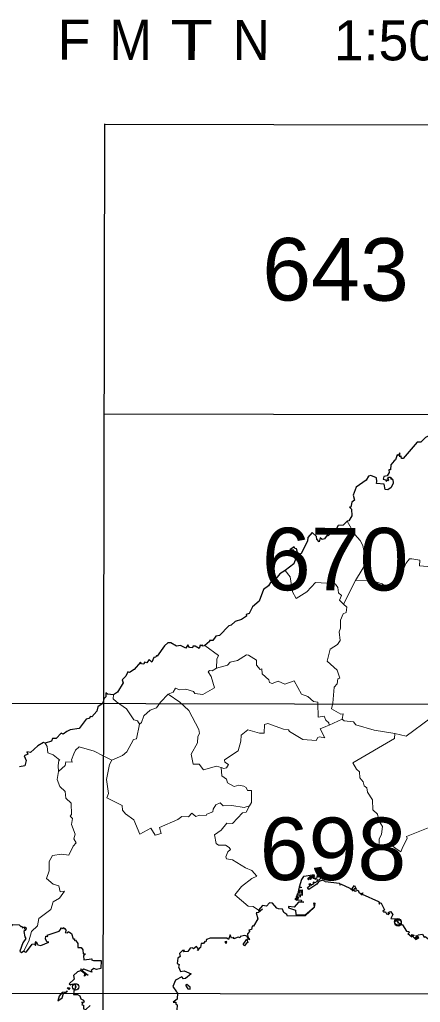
# Model space of a CAD drawing. Extents: x 483855 to 488461, y 4388206 to 4391419.
# Drawn here: x 487956.6 to 488081.5, y 4390273.8 to 4390580.1 of the extents above; entities that cross this region are included whole.
import ezdxf
from ezdxf.enums import TextEntityAlignment as Align

# ---------------------------------------------------------------- set-up
doc = ezdxf.new("R2010")
doc.units = 0
doc.header["$LTSCALE"] = 4
doc.header["$PDMODE"] = 32
doc.header["$PDSIZE"] = 2
doc.linetypes.add('DOTTED', pattern=[1.5, 0.3, -1.2])
for name, color, linetype, lineweight in [('1', 7, 'Continuous', 13), ('2', 7, 'DOTTED', 13), ('3', 7, 'Continuous', 25)]:
    doc.layers.add(name, color=color, linetype=linetype, lineweight=lineweight)

msp = doc.modelspace()

# ---------------------------------------------------------------- linework, layer by layer
at = {"layer": '1', "lineweight": 25}
for p, q in [((487982.46, 4390186.29), (487983.15, 4390547.6)), ((487983.15, 4390547.59), (488398.83, 4390546.8)), ((487982.98, 4390457.26), (488398.66, 4390456.47)), ((487844.25, 4390367.21), (488398.49, 4390366.15)), ((487844.08, 4390276.88), (488398.31, 4390275.82))]:
    msp.add_line(p, q, dxfattribs=at)
at = {"layer": '3', "lineweight": 13}
for p, q in [((488078.1, 4390412.05), (488078.77, 4390412.05)), ((488061.23, 4390405.24), (488057.55, 4390397.96)), ((488002.89, 4390369.87), (488006.48, 4390367.34)), ((488053.01, 4390360.17), (488052.04, 4390359.82)), ((488057.09, 4390362.07), (488053.01, 4390360.17)), ((487982.68, 4390350.64), (487985.29, 4390349.29))]:
    msp.add_line(p, q, dxfattribs=at)
at = {"layer": '3'}
for p, q in [((487982.82, 4390368.37), (487982.62, 4390367.5)), ((487971.15, 4390277.27), (487971.49, 4390277.27))]:
    msp.add_line(p, q, dxfattribs=at)
for points in [[(488086.01, 4390451.37), (488083.04, 4390449.86), (488081.65, 4390448.39), (488080.5, 4390448.44), (488076.13, 4390443.31), (488075.61, 4390443.29), (488075.46, 4390444.02), (488075.11, 4390443.82), (488075.09, 4390445.04), (488074.51, 4390444.23), (488074.29, 4390444.44), (488073.78, 4390442.94), (488073.28, 4390442.64)], [(488073.28, 4390442.64), (488072.26, 4390441.39), (488072.12, 4390439.81), (488071.64, 4390439.77), (488071.71, 4390438.96), (488071.13, 4390437.89), (488070.12, 4390437.75), (488069.85, 4390436.92), (488070.57, 4390436.69), (488070.88, 4390436.13), (488070.83, 4390436.7), (488071.48, 4390436.45), (488071.65, 4390436.7), (488071.24, 4390436.97), (488071.64, 4390437.46), (488072.21, 4390437.46), (488072.31, 4390436.92), (488072.38, 4390437.31), (488072.72, 4390437.05), (488072.52, 4390436.86), (488072.85, 4390436.78), (488073.04, 4390435.63), (488072.38, 4390434.28), (488071.39, 4390433.57), (488070.56, 4390433.68), (488070.16, 4390435.27), (488067.77, 4390435.49), (488067.93, 4390436.15)], [(488067.93, 4390436.15), (488067.79, 4390437.34), (488066.03, 4390438.07), (488065.3, 4390437.8), (488064.56, 4390436.61), (488061.43, 4390434.4), (488060.55, 4390431.85), (488060.91, 4390430.31), (488060.11, 4390429.66), (488059.83, 4390428.15), (488059.39, 4390428.11), (488059.98, 4390427.49), (488060.15, 4390425.47), (488059.19, 4390423.9), (488058.69, 4390423.76)], [(488058.69, 4390423.76), (488057.42, 4390422.52), (488055.86, 4390422.4), (488055.2, 4390421.3), (488054.72, 4390421.28), (488052.74, 4390419.26), (488052.4, 4390419.43)], [(488052.4, 4390419.43), (488051.59, 4390418.3), (488050.84, 4390418.07), (488050.22, 4390418.62), (488049.92, 4390417.34), (488049.19, 4390418.2), (488049.15, 4390419), (488047.78, 4390420.22), (488046.39, 4390418.65), (488046.31, 4390417.51), (488044.29, 4390413.69), (488043.36, 4390413.22), (488042.83, 4390415.21)], [(488042.83, 4390415.21), (488042.32, 4390415.23), (488042.13, 4390415.75), (488040.8, 4390414.83), (488041.83, 4390414.92), (488042.64, 4390412.25)], [(488042.64, 4390412.25), (488042.05, 4390410.48), (488039.3, 4390408.41)], [(488039.3, 4390408.41), (488037.65, 4390407.4), (488035.9, 4390405.16), (488034.77, 4390404.68), (488034.2, 4390403.61), (488032.58, 4390402.53), (488031.21, 4390398.87), (488029.18, 4390397.13), (488028.1, 4390394.96), (488027.23, 4390394.67), (488027.31, 4390394.17)], [(488027.31, 4390394.17), (488025.72, 4390393.14), (488023.75, 4390392.53), (488022.51, 4390391.34), (488021.75, 4390391.16), (488018.85, 4390388.18), (488017.77, 4390387.93), (488016.77, 4390386.54), (488015.77, 4390386.63), (488015.75, 4390386.24), (488014.27, 4390385.04)], [(488014.27, 4390385.04), (488013.77, 4390384.78), (488013.47, 4390385.26), (488013.18, 4390384.95), (488012.82, 4390385.12), (488012.5, 4390384.13), (488011.29, 4390384.8), (488010.62, 4390384.79), (488010.5, 4390384.29), (488009.51, 4390384.36), (488008.98, 4390385.27), (488008.4, 4390384.22), (488006.71, 4390384.99), (488005.51, 4390384.83), (488003.72, 4390385.85), (488002.77, 4390385.83), (488001.72, 4390384.96), (487999.44, 4390381.7)], [(487999.44, 4390381.7), (487999.22, 4390381.92), (487999.05, 4390381.39), (487998.45, 4390381.32), (487997.78, 4390379.86), (487996.96, 4390380.61), (487996.25, 4390379.62), (487995.49, 4390379.86), (487995.27, 4390379.21), (487994.58, 4390379.28), (487994.29, 4390379.79), (487992.33, 4390377.57), (487990.84, 4390376.65), (487990.35, 4390376.82), (487989.71, 4390375.42), (487988.52, 4390374.34), (487988.81, 4390373.35)], [(487988.81, 4390373.35), (487987.14, 4390370.48), (487985.84, 4390369.69)], [(487985.84, 4390369.69), (487984.01, 4390369.86), (487983.45, 4390370.25), (487983.42, 4390369.06), (487982.82, 4390368.37)], [(487982.62, 4390367.5), (487982.36, 4390366.84), (487981, 4390365.95), (487980.64, 4390364.57), (487979.14, 4390362.76), (487978.65, 4390362.87), (487978.19, 4390362.28), (487977.3, 4390362.06), (487975.14, 4390359.11), (487972.36, 4390358.7), (487971.33, 4390358.17)], [(487971.33, 4390358.17), (487970.21, 4390357.41), (487969.51, 4390357.72), (487967.97, 4390356.06), (487966.82, 4390356.03), (487966.52, 4390355.23), (487964.58, 4390354.54)], [(487964.58, 4390354.54), (487964.07, 4390354.83), (487962.24, 4390353.76), (487959.98, 4390351.69), (487958.89, 4390351.91), (487959.14, 4390351.12), (487957.96, 4390350.58), (487958.6, 4390349.15), (487958.25, 4390347.5), (487956.55, 4390347.15)], [(488051.76, 4390311.47), (488050.92, 4390311.92), (488049.7, 4390311.36), (488049.22, 4390310.66), (488046.76, 4390309), (488046.29, 4390309.56), (488047.11, 4390310.17), (488046.8, 4390310.69), (488046.99, 4390310.86), (488047.36, 4390310.34), (488048.36, 4390310.98), (488048.06, 4390311.32), (488048.72, 4390311.14), (488049.39, 4390311.59), (488049.3, 4390312.07), (488049.81, 4390311.9), (488050.59, 4390312.61), (488049.98, 4390313.12), (488049.66, 4390312.79), (488049.96, 4390313.15), (488049.42, 4390313.03), (488049.71, 4390313.37), (488049.46, 4390313.57), (488049.1, 4390312.35), (488048.62, 4390312.06), (488048.88, 4390312.37), (488048.14, 4390312.35), (488047.91, 4390312.68), (488048.58, 4390312.98), (488048.34, 4390313.39), (488047.94, 4390312.95), (488047.62, 4390313.13), (488047.79, 4390312.83), (488047.28, 4390313), (488047.68, 4390312.4), (488047.26, 4390312.98), (488046.97, 4390312.76), (488047.39, 4390312.11), (488046.93, 4390312.73), (488046.51, 4390312.4), (488046.74, 4390311.99), (488046.45, 4390312.41), (488048.43, 4390313.52), (488045.86, 4390313.14)], [(488045.86, 4390313.14), (488045.07, 4390312.97), (488044.39, 4390312.06), (488043.7, 4390309.73), (488044.34, 4390309.69), (488044.29, 4390309.44), (488043.7, 4390309.7), (488043.48, 4390308.8), (488044.61, 4390308.83), (488044.64, 4390307.13), (488044.57, 4390308.44), (488043.5, 4390308.73), (488043.43, 4390308.37), (488044.14, 4390308.28), (488043.42, 4390308.29), (488043.35, 4390308), (488043.98, 4390307.77), (488043.35, 4390307.94), (488043.01, 4390307.27), (488044.09, 4390307.44), (488044.05, 4390306.53), (488043.99, 4390307.12), (488042.98, 4390307.17), (488043.04, 4390306.68), (488042.8, 4390306.78), (488042.75, 4390306.05), (488042.45, 4390306.02), (488042.68, 4390305.9), (488042.39, 4390305.91), (488042.99, 4390305.59), (488042.79, 4390305.85), (488043.04, 4390305.73), (488043.06, 4390306.37), (488043.44, 4390306.54), (488043.22, 4390306.71), (488043.54, 4390306.71)], [(488051.76, 4390311.47), (488056.23, 4390310.93), (488056.36, 4390310.3), (488056.62, 4390310.7), (488059.48, 4390309.37), (488060.52, 4390308.47), (488060.24, 4390309.23), (488060.98, 4390310.16), (488061.56, 4390308.96), (488060.95, 4390309.23), (488060.68, 4390308.85), (488061.11, 4390308.43), (488062.14, 4390308.74), (488062.31, 4390308.11)], [(488062.31, 4390308.11), (488063.39, 4390307.34), (488063.18, 4390307.72), (488063.59, 4390307.88), (488063.38, 4390307.52), (488068.38, 4390305.2), (488068.85, 4390304.86), (488068.52, 4390304.4), (488068.97, 4390304.83), (488069.23, 4390304.66), (488070.29, 4390302.66), (488069.83, 4390302.24), (488069.97, 4390301.96), (488070.65, 4390301.98), (488070.89, 4390301.37), (488071.65, 4390301.14), (488071.32, 4390301.45), (488071.72, 4390301.56), (488071.32, 4390301.56), (488071.57, 4390301.81)], [(488037.31, 4390302.96), (488036.74, 4390303.11), (488035.45, 4390304.66), (488034.46, 4390304.76), (488033.57, 4390303.8), (488032.33, 4390303.94), (488031.08, 4390302.55)], [(488043.54, 4390306.71), (488043.22, 4390305.72), (488044.42, 4390305.66), (488044.38, 4390305.2), (488045.14, 4390305), (488043.53, 4390304.97), (488042.12, 4390303.5), (488040.35, 4390303.7), (488040.43, 4390303.2), (488042.56, 4390302.52), (488042.64, 4390301.14), (488045.57, 4390301.02), (488048.44, 4390303.58), (488048.28, 4390304.77), (488048.64, 4390304.72), (488048.42, 4390303.37), (488045.62, 4390300.75), (488040.06, 4390300.64), (488039.87, 4390301.21), (488038.91, 4390301.8), (488038.51, 4390302.8), (488037.31, 4390302.96)], [(488031.08, 4390302.55), (488031.33, 4390302.34), (488032.27, 4390302.88), (488031.02, 4390301.8), (488030.36, 4390301.7), (488030.85, 4390299.82), (488029.45, 4390297.56), (488029.04, 4390297.54), (488028.83, 4390296.46), (488028.07, 4390296.28), (488028.33, 4390295.94), (488027.61, 4390295.11), (488027.71, 4390294.08), (488028.25, 4390293.35), (488027.98, 4390293.22), (488027.37, 4390294.43), (488026.8, 4390294.59)], [(488071.57, 4390301.81), (488071.83, 4390301.38), (488071.74, 4390302.04), (488072.15, 4390302.1), (488072.92, 4390301.18), (488072.26, 4390299.91), (488073.87, 4390299.86), (488074.1, 4390298.94), (488074.33, 4390299.15), (488074.69, 4390298.56), (488075.93, 4390297.92), (488077.15, 4390295.94), (488077.89, 4390295.87), (488077.95, 4390295.41), (488077.58, 4390295.27)], [(487951.6, 4390294.95), (487951.02, 4390296.51), (487951.27, 4390296.95), (487953.85, 4390297.19), (487954.48, 4390298.08), (487956.48, 4390297.93), (487957.02, 4390297.41), (487957.32, 4390297.57), (487957.39, 4390297.01), (487958.09, 4390297.32), (487958.12, 4390296.64), (487958.3, 4390297.18), (487958.66, 4390296.98), (487958.58, 4390296.36), (487957.88, 4390295.83), (487958.22, 4390294.17)], [(487965.14, 4390294.72), (487968.88, 4390295.92), (487969.45, 4390296.58), (487969.4, 4390297.06), (487969.98, 4390296.76), (487970.31, 4390297.1), (487970.35, 4390296.67), (487970.66, 4390296.87), (487971.12, 4390296.16), (487970.75, 4390295.56), (487971.48, 4390295.44), (487971.68, 4390295.86), (487972.71, 4390295.26), (487973.25, 4390293.63)], [(488026.8, 4390294.59), (488025.32, 4390294.26), (488025.22, 4390293.86), (488024.65, 4390294.1), (488023.4, 4390293.6), (488023.3, 4390293.95), (488022.66, 4390293.75), (488022.25, 4390294.78), (488021.68, 4390293.32), (488021.2, 4390293.78), (488016, 4390293.79), (488014.82, 4390293.32), (488014.67, 4390292.62), (488014.31, 4390292.79), (488013.88, 4390292.14), (488013.12, 4390292.12), (488012.97, 4390290.88), (488012.58, 4390290.53)], [(488077.58, 4390295.27), (488078.8, 4390294.2), (488078.84, 4390294.98), (488079.34, 4390294.86), (488079.42, 4390294.48), (488079.06, 4390294.41), (488080.1, 4390293.38), (488081.03, 4390293.89), (488080.13, 4390293.6), (488079.93, 4390294.08), (488080.6, 4390294), (488080.03, 4390294.59), (488080.88, 4390294.14), (488080.6, 4390294.43), (488080.81, 4390294.84), (488082.17, 4390295.01), (488082.68, 4390294.14), (488082.94, 4390294.3), (488084.63, 4390293.09)], [(487958.22, 4390294.17), (487958.53, 4390293.72), (487957.58, 4390292.31), (487956.66, 4390289.75), (487957.13, 4390289.37), (487957.9, 4390289.86)], [(487957.9, 4390289.86), (487958.32, 4390289.39), (487958.75, 4390289.5), (487960.46, 4390291.95), (487961.2, 4390291.98), (487961.58, 4390291.52), (487961.74, 4390292.17), (487961.4, 4390292.38), (487961.71, 4390292.7), (487962.28, 4390291.73), (487963.18, 4390291.51), (487965.66, 4390292.5), (487965.11, 4390292.69), (487964.7, 4390293.58), (487964.81, 4390294.41), (487965.34, 4390294.26), (487965.14, 4390294.72)], [(487973.25, 4390293.63), (487973.69, 4390293.6), (487973.69, 4390293.01), (487974.03, 4390293.17), (487974.77, 4390292.13), (487974.7, 4390290.89), (487975.81, 4390290.85), (487976.29, 4390290.19), (487976.36, 4390288.94), (487977.15, 4390288.9), (487976.55, 4390288.3), (487976.61, 4390287.08), (487979.11, 4390287.36)], [(488012.58, 4390290.53), (488012, 4390289.96), (488012.32, 4390290.41), (488011.72, 4390291.19), (488010.73, 4390290.46), (488010.42, 4390290.79), (488009.79, 4390290.63), (488009.01, 4390289.64), (488007.68, 4390289.57), (488007.94, 4390289.92), (488007.3, 4390289.91), (488006.4, 4390289.01), (488006.66, 4390288.04), (488005.86, 4390287.6), (488005.73, 4390285.87), (488006.34, 4390285.56), (488006.12, 4390284.87), (488006.72, 4390283.38), (488007.88, 4390283.63), (488010.01, 4390282.69)], [(487979.11, 4390287.36), (487978.98, 4390287.08), (487979.58, 4390286.84), (487982.05, 4390286.8), (487981.86, 4390284.34), (487980.58, 4390284.05), (487979.76, 4390284.34), (487978.93, 4390283.71), (487979.09, 4390283.21), (487976.56, 4390284.13), (487976.06, 4390283.84), (487976.22, 4390283.61)], [(487976.22, 4390283.61), (487977.91, 4390282.23), (487977.31, 4390282.49), (487976.84, 4390281.99), (487976.87, 4390282.66), (487975.75, 4390283.6), (487975.82, 4390284.26), (487975.55, 4390283.6), (487974.59, 4390283.33), (487973.35, 4390282.2), (487973.6, 4390281.03), (487972.06, 4390279.55), (487972.42, 4390279.2), (487973.17, 4390279.6)], [(488010.01, 4390282.69), (488008.33, 4390281.23), (488007.65, 4390281.12), (488007.13, 4390281.7), (488005.12, 4390280.68), (488004.29, 4390278.74), (488005.48, 4390277.01)], [(487973.17, 4390279.6), (487973.94, 4390279.27), (487974.16, 4390278.59), (487973.52, 4390277.25)], [(487971.15, 4390277.27), (487971.05, 4390276.96), (487969.87, 4390276.8), (487968.93, 4390275.74), (487968.53, 4390274.28), (487969.87, 4390275.2), (487970.23, 4390276.53), (487971.49, 4390277.27)], [(487973.52, 4390277.25), (487973.36, 4390276.19), (487974.61, 4390276.26), (487975.37, 4390275.8), (487975.64, 4390274.84), (487976.5, 4390274.46), (487976.69, 4390273.83), (487975.88, 4390273.77), (487976.33, 4390273.63), (487976, 4390272.99), (487976.48, 4390272.85), (487976.5, 4390271.77), (487977.2, 4390271.6), (487978.56, 4390272.83)], [(488005.48, 4390277.01), (488005.76, 4390276.78), (488005.64, 4390274.75), (488004.45, 4390273.84), (488005.27, 4390273.88), (488005.24, 4390273.2), (488005.68, 4390272.99), (488005.44, 4390269.65), (488004.93, 4390269.15), (488003.86, 4390269.82), (488004.14, 4390268.43), (488003.66, 4390267.67), (488003.48, 4390267.97), (488002.96, 4390267.83), (488003.07, 4390267.53)]]:
    msp.add_lwpolyline(points, dxfattribs=at)
at = {"layer": '3', "lineweight": 13}
for points in [[(488058.69, 4390423.76), (488061.05, 4390419.6), (488062.75, 4390417.8), (488063.58, 4390416.21), (488064.21, 4390413.07), (488064.73, 4390412.12)], [(488061.23, 4390405.24), (488065.06, 4390411.58), (488064.73, 4390412.12)], [(488061.23, 4390405.24), (488065.86, 4390405.39), (488069.59, 4390404.2), (488071.47, 4390402.74), (488073.74, 4390405.26), (488074.17, 4390406.5), (488076.18, 4390408.87), (488076.95, 4390410.63), (488078.1, 4390412.05)], [(488091.7, 4390411.4), (488090.43, 4390409.31), (488089.06, 4390408.5), (488085.97, 4390410.04), (488084.9, 4390409.5), (488081.25, 4390409.82), (488081.35, 4390411.64), (488078.77, 4390412.05)], [(488039.3, 4390408.41), (488040.88, 4390406.42), (488041.61, 4390401.76), (488042.74, 4390399.71), (488046.06, 4390401.72), (488048.82, 4390404.7), (488052.31, 4390404.45)], [(488057.55, 4390397.96), (488056.31, 4390399.19), (488056.95, 4390400.61), (488055.99, 4390401.4), (488055.79, 4390403.12), (488055.08, 4390404.14), (488054.24, 4390404.71), (488052.31, 4390404.45)], [(488057.55, 4390397.96), (488058.57, 4390396.96), (488058.36, 4390395.26), (488057.43, 4390394.85), (488056.64, 4390392.97), (488056.58, 4390390.43), (488056.13, 4390389.28), (488056.52, 4390386.59), (488055.7, 4390385.31), (488053.39, 4390383.86), (488052.45, 4390380.11), (488055.58, 4390377.35), (488056.36, 4390374.88), (488055.8, 4390374.6), (488055.59, 4390373.07), (488054.63, 4390372.07), (488054.19, 4390367.01)], [(488014.27, 4390385.04), (488018.6, 4390381.87), (488018.09, 4390380.73), (488017.99, 4390377.91)], [(488017.99, 4390377.91), (488021.38, 4390378.89), (488022.24, 4390379.82), (488024.48, 4390380.35), (488027.32, 4390382.15), (488027.89, 4390382.04), (488030.37, 4390380.45), (488030.44, 4390378.91), (488031.57, 4390377.59), (488032.03, 4390377.77), (488032.17, 4390376.19), (488034.21, 4390374.33), (488034.46, 4390373.54), (488035.27, 4390373.14), (488037.15, 4390373.9), (488039.2, 4390372.94), (488042.17, 4390373.98), (488044.4, 4390369.86), (488046.4, 4390369.12), (488048.21, 4390367.61), (488049.51, 4390367.34), (488049.55, 4390367.04)], [(488017.99, 4390377.91), (488016.57, 4390377.15), (488015.76, 4390377.26), (488015.4, 4390376.81), (488016.28, 4390375.34), (488017.33, 4390371.85), (488013.67, 4390369.73), (488011.23, 4390370.01), (488010.73, 4390370.69), (488008.42, 4390371.4), (488006.45, 4390371.17), (488005.2, 4390371.68), (488004.42, 4390370.45), (488002.89, 4390369.87), (488000.5, 4390367.38)], [(487985.84, 4390369.69), (487985.73, 4390368.39), (487986.76, 4390367.48)], [(487986.76, 4390367.48), (487989.86, 4390365.24), (487992.19, 4390361.83), (487993.3, 4390361.5), (487993.99, 4390360.55)], [(488000.5, 4390367.38), (487999.3, 4390365.56), (487997.28, 4390364.89), (487995.34, 4390363.11), (487994.6, 4390361.06), (487993.99, 4390360.55)], [(488006.48, 4390367.34), (488009.33, 4390364.72), (488012.48, 4390358.85), (488012.63, 4390357.62), (488012.1, 4390356.67), (488012, 4390354.71), (488010.08, 4390351.14), (488010.7, 4390347.99), (488012.54, 4390347.98), (488013.85, 4390346.31), (488017.93, 4390347.38), (488019.4, 4390347)], [(488049.55, 4390367.04), (488049.65, 4390362.68), (488051.45, 4390363), (488052.06, 4390361.74)], [(488054.19, 4390367.01), (488053.82, 4390365.33), (488056.67, 4390363.64), (488057.37, 4390363.7), (488057.09, 4390362.07)], [(488090.07, 4390362.34), (488088.71, 4390362.26), (488087.2, 4390363.08), (488084.63, 4390362.39), (488077.06, 4390356.75), (488073.55, 4390357.57)], [(487993.99, 4390360.55), (487993.05, 4390355.93), (487992.12, 4390355.73), (487990, 4390351.88), (487988.64, 4390350.75), (487985.29, 4390349.29)], [(488019.4, 4390347), (488020.25, 4390346.65), (488021.08, 4390346.88), (488021.71, 4390347.9), (488020.57, 4390348.66), (488020.48, 4390349.42), (488024.72, 4390352.15), (488025.56, 4390355.2), (488025.66, 4390357.02), (488027.72, 4390358.71), (488031.39, 4390357.71), (488032.85, 4390357.73), (488032.9, 4390360.43), (488033.95, 4390360.74), (488038.79, 4390358.94), (488040.37, 4390358.78), (488040.65, 4390358.17), (488044.87, 4390355.72), (488049.04, 4390355.38), (488049.57, 4390356.38), (488050.04, 4390356.55), (488051.67, 4390356.23), (488050.29, 4390359.03), (488052.04, 4390359.82)], [(488052.06, 4390361.74), (488052.96, 4390360.88), (488053.01, 4390360.17)], [(488073.55, 4390357.57), (488067.05, 4390358.65), (488061.4, 4390360.27), (488060.63, 4390361.24), (488057.71, 4390361.51), (488057.09, 4390362.07)], [(488073.55, 4390357.57), (488073.44, 4390356.01), (488060.46, 4390348.48), (488061.54, 4390346.5), (488062.51, 4390345.59), (488062.65, 4390343.75), (488063.63, 4390342.5), (488064.01, 4390341.29), (488064.77, 4390340.69), (488064.99, 4390339.33), (488066.57, 4390336.92), (488066.69, 4390333.78), (488068.08, 4390332.41), (488068.67, 4390330.26), (488069.65, 4390328.61), (488069.38, 4390326.25), (488068.65, 4390324.64), (488068.5, 4390321.78)], [(487964.58, 4390354.54), (487965.14, 4390353.58), (487965.4, 4390351.53), (487967.06, 4390350.89), (487969.12, 4390349.32), (487968.84, 4390349.24), (487968.63, 4390347.56), (487968.7, 4390345.75)], [(487968.7, 4390345.75), (487970.78, 4390347.66), (487970.97, 4390348.75), (487972.92, 4390348.64), (487972.75, 4390349.36), (487973.48, 4390351.28), (487974.04, 4390352.42), (487975.18, 4390353.41), (487979.84, 4390352.04), (487982.68, 4390350.64)], [(487985.29, 4390349.29), (487984.61, 4390347.95), (487983.63, 4390343.21), (487984.24, 4390338.88), (487983.74, 4390337.57), (487988.52, 4390335.15), (487988.63, 4390333.7), (487989.6, 4390332.52), (487992.14, 4390330.68), (487994.04, 4390326.24), (487997.48, 4390328.07), (487998.79, 4390325.94), (488000.74, 4390326.38), (488000.14, 4390328.25), (488005.88, 4390330.76), (488007.17, 4390331.67), (488009.23, 4390331.61), (488010.28, 4390332.75), (488011.5, 4390331.71), (488012.68, 4390332.15), (488014.68, 4390331.99), (488014.92, 4390332.41), (488016.83, 4390333.2), (488016.88, 4390334.05), (488017.73, 4390335.32), (488019.1, 4390335.99), (488020.01, 4390335), (488022.71, 4390335.17), (488026.53, 4390334.56), (488028.27, 4390335.04)], [(488019.4, 4390347), (488019.64, 4390344.41), (488021.03, 4390343.37), (488021.41, 4390342.21), (488023.44, 4390341.08), (488024.94, 4390341.49), (488026.42, 4390341.18), (488027.14, 4390340.76), (488027.61, 4390339.82), (488028.84, 4390339.84), (488028.87, 4390336.12), (488028.27, 4390335.04)], [(487968.7, 4390345.75), (487968.31, 4390343.22), (487969.13, 4390341.1), (487970.75, 4390339.52), (487971.01, 4390337.43), (487972.61, 4390335.87), (487972.81, 4390332.39), (487972.32, 4390331.77), (487973.03, 4390331.07), (487972.72, 4390329.18), (487973.92, 4390326.17), (487973.49, 4390324.78), (487974.18, 4390323.54), (487973.3, 4390322.42)], [(488114.56, 4390337.74), (488112.08, 4390336.62), (488106.28, 4390334.99), (488105.33, 4390331.27), (488090.16, 4390330.69), (488077.12, 4390325.5), (488077.35, 4390325.01), (488075.82, 4390321.74)], [(488028.27, 4390335.04), (488027.24, 4390333.05), (488026.06, 4390332.82), (488022.97, 4390329.54), (488021.14, 4390329.63), (488019.44, 4390327.42), (488017.35, 4390326.01), (488017.82, 4390323.29), (488018.56, 4390322.8), (488020.78, 4390322.79), (488021.92, 4390322.07)], [(487973.3, 4390322.42), (487971.92, 4390319.68), (487969.62, 4390320.01), (487966.8, 4390319.58), (487965.8, 4390317.73), (487965.78, 4390314.82), (487964.98, 4390312.37), (487967.08, 4390310.67), (487968.78, 4390310.08), (487969.22, 4390308.24), (487970.6, 4390308.46), (487969, 4390306.23), (487967.05, 4390305.15), (487966.3, 4390302.68), (487962.56, 4390299.87), (487962.2, 4390297.6), (487960.31, 4390295.86), (487959.44, 4390292.86), (487957.9, 4390289.86)], [(488069.17, 4390321.77), (488072.16, 4390322.94), (488073.88, 4390321.75)], [(488021.92, 4390322.07), (488022.33, 4390321.46), (488021.45, 4390320.73), (488020.85, 4390319.1), (488021.09, 4390318.49), (488022.94, 4390318.22), (488026.96, 4390315.68), (488028.98, 4390314.92), (488030.51, 4390313.12), (488028.92, 4390312.37), (488025.69, 4390309.88), (488023.62, 4390307.32), (488027.83, 4390303.78), (488029.33, 4390303.64), (488031.08, 4390302.55)], [(488068.5, 4390321.78), (488068.45, 4390321.41), (488069.17, 4390321.77)], [(488073.88, 4390321.75), (488075.37, 4390320.67), (488075.82, 4390321.74)]]:
    msp.add_lwpolyline(points, dxfattribs=at)
at = {"layer": '3'}
for points in [[(488021.16, 4390292.7), (488020.54, 4390292.62), (488020.99, 4390292.17)], [(488027.22, 4390292.13), (488026.68, 4390291.38), (488026.24, 4390291.82), (488027.42, 4390293.49), (488027.67, 4390292.41)], [(487971.99, 4390278.34), (487972.24, 4390278.15), (487971.96, 4390277.78), (487971.42, 4390278.34)], [(488008.68, 4390279.34), (488008.26, 4390279.14), (488009.04, 4390277.96), (488009.75, 4390277.86), (488009.7, 4390278.53)]]:
    msp.add_lwpolyline(points, close=True, dxfattribs=at)
for p in [(488074.46, 4390298.87), (488074.54, 4390298.55), (487974.05, 4390278.6)]:
    msp.add_point(p, dxfattribs=at)

# ---------------------------------------------------------------- texts
at = {"layer": '2'}
for s, p in [('F', (487968.41, 4390567.63)), ('1:50.000', (488054.49, 4390567.47))]:
    msp.add_text(s, height=12.5, rotation=359.891, dxfattribs=at).set_placement(p)
for s, width, p in [('M', 0.95, (487984.57, 4390567.6)), ('T', 1.3, (488003.55, 4390567.56)), ('N', 0.95, (488023.04, 4390567.53))]:
    msp.add_text(s, height=12.5, rotation=359.891, dxfattribs=dict(at, width=width)).set_placement(p)
at = {"layer": '2', "width": 1.05}
for s, p in [('643', (488055.03, 4390492.54)), ('670', (488054.91, 4390402.2)), ('698', (488054.22, 4390311.88))]:
    msp.add_text(s, height=19.5, rotation=359.891, dxfattribs=at).set_placement(p, align=Align.CENTER)

doc.saveas('drawing.dxf')
